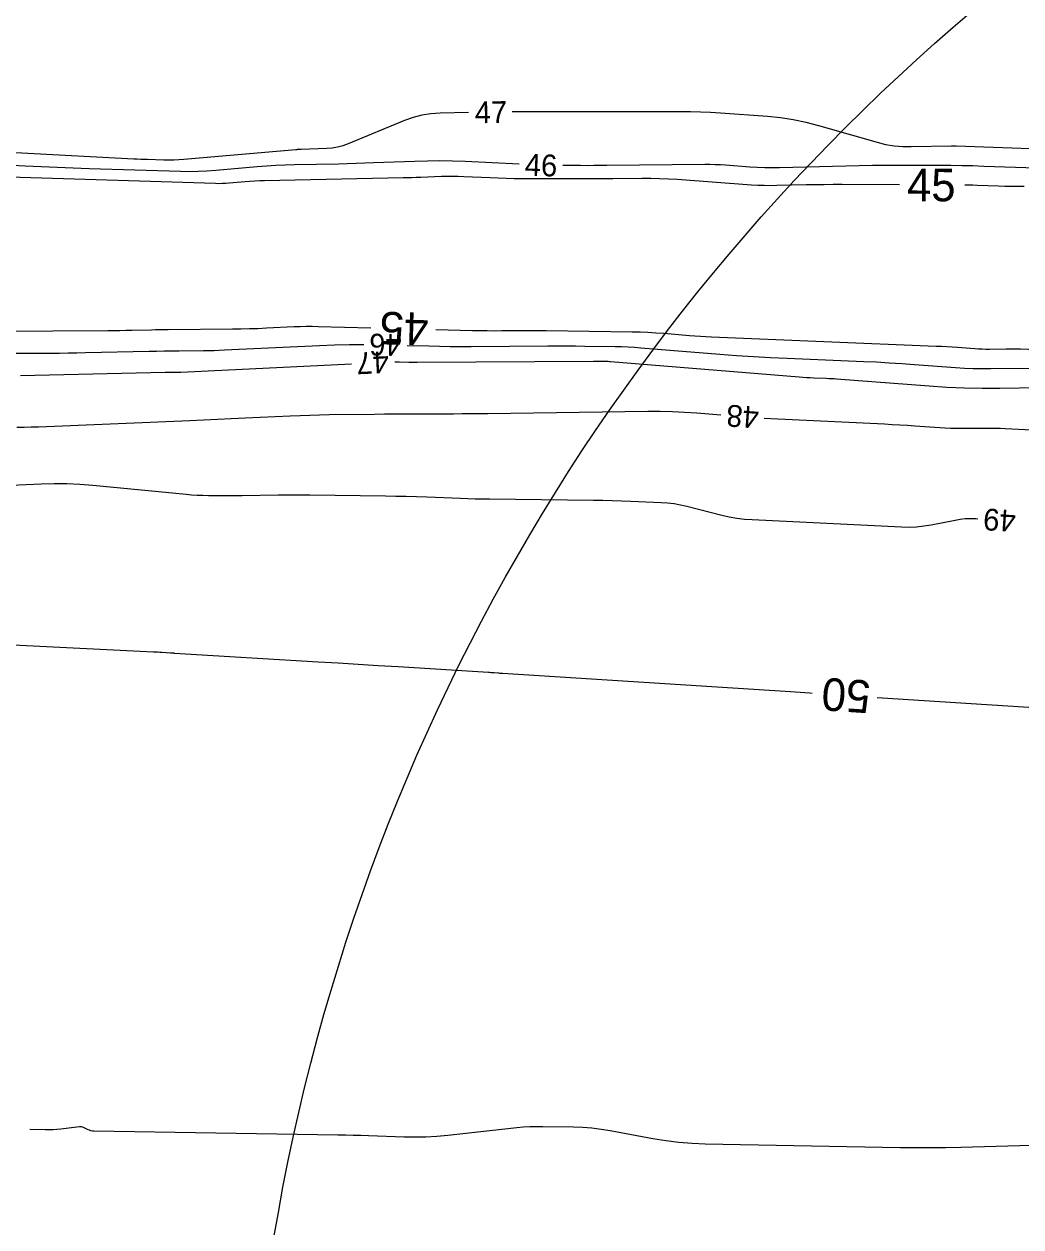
# Model space of a CAD drawing. Extents: x 2384780 to 2405861, y 547869 to 573706.
# Drawn here: x 2393284.5 to 2393376.2, y 552612.6 to 552723.1 of the extents above; entities that cross this region are included whole.
import ezdxf

# ---------------------------------------------------------------- set-up
doc = ezdxf.new("R2010")
doc.units = 0
for name, color, linetype in [('Old_Level_60', 7, 'Continuous'), ('Old_Level_61', 7, 'Continuous'), ('Old_Level_63', 7, 'Continuous')]:
    doc.layers.add(name, color=color, linetype=linetype)

msp = doc.modelspace()

# ---------------------------------------------------------------- linework, layer by layer
at = {"layer": 'Old_Level_60'}
for points in [[(2393325.39725, 552714.935), (2393322.7845, 552714.88875), (2393321.941, 552714.83475), (2393321.11375, 552714.70325), (2393320.3025, 552714.49425), (2393319.50725, 552714.20775), (2393314.32825, 552712.067), (2393313.84525, 552711.8915), (2393313.3525, 552711.76025), (2393312.85, 552711.6735), (2393312.33775, 552711.63125), (2393310.02275, 552711.54075), (2393309.974, 552711.53875), (2393309.925, 552711.53725), (2393309.876, 552711.536), (2393309.82725, 552711.53475), (2393309.66725, 552711.5315), (2393309.63325, 552711.5305), (2393309.599, 552711.529), (2393309.56475, 552711.527), (2393309.5305, 552711.52425), (2393299.221, 552710.618), (2393298.7655, 552710.58475), (2393298.31, 552710.565), (2393297.854, 552710.55875), (2393297.3975, 552710.56625), (2393295.90575, 552710.61225), (2393295.58625, 552710.623), (2393295.26675, 552710.6355), (2393294.94725, 552710.6495), (2393294.628, 552710.66525), (2393279.71925, 552711.4425)], [(2393382.11075, 552711.41725), (2393370.21475, 552711.858), (2393370.16975, 552711.8595), (2393370.125, 552711.8605), (2393370.08, 552711.86125), (2393370.03525, 552711.8615), (2393369.8885, 552711.862), (2393369.85725, 552711.862), (2393369.82575, 552711.86175), (2393369.79425, 552711.86125), (2393369.763, 552711.86075), (2393366.0835, 552711.777), (2393365.29875, 552711.78825), (2393364.52175, 552711.8585), (2393363.75225, 552711.98775), (2393362.99025, 552712.1755), (2393357.58, 552713.726), (2393356.41525, 552714.0275), (2393355.2395, 552714.2675), (2393354.053, 552714.446), (2393352.8555, 552714.56275), (2393348.561, 552714.8705), (2393347.6405, 552714.92825), (2393346.7195, 552714.9695), (2393345.79775, 552714.99425), (2393344.8755, 552715.0025), (2393331.6245, 552715.0025), (2393330.40775, 552714.99975), (2393329.39675, 552714.993)], [(2393330.05725, 552710.19925), (2393325.07625, 552710.43375), (2393323.92025, 552710.47575), (2393322.764, 552710.49275), (2393321.60775, 552710.485), (2393320.4515, 552710.45225), (2393316.67425, 552710.3045), (2393315.86475, 552710.27475), (2393315.055, 552710.24875), (2393314.24525, 552710.2265), (2393313.4355, 552710.208), (2393309.4045, 552710.126), (2393308.54125, 552710.10125), (2393307.67875, 552710.062), (2393306.81675, 552710.008), (2393305.95575, 552709.93975), (2393302.16475, 552709.6065), (2393301.35225, 552709.547), (2393300.53875, 552709.51175), (2393299.72475, 552709.50075), (2393298.91, 552709.514), (2393290.5415, 552709.77275), (2393289.065, 552709.82225), (2393287.589, 552709.87975), (2393286.11325, 552709.94475), (2393284.63775, 552710.01775), (2393277.792, 552710.37475)], [(2393377.58, 552709.8175), (2393372.74875, 552709.9965), (2393371.73375, 552710.02975), (2393370.71875, 552710.0545), (2393369.7035, 552710.0705), (2393368.68825, 552710.078), (2393365.37075, 552710.0885), (2393364.66, 552710.0885), (2393363.94925, 552710.08375), (2393363.2385, 552710.0745), (2393362.52775, 552710.0605), (2393353.9815, 552709.86575), (2393353.29675, 552709.85825), (2393352.61225, 552709.867), (2393351.92825, 552709.89225), (2393351.24475, 552709.9335), (2393349.01225, 552710.095), (2393348.53375, 552710.12475), (2393348.05475, 552710.1445), (2393347.57575, 552710.15475), (2393347.09625, 552710.155), (2393338.10175, 552710.0685), (2393337.5005, 552710.06375), (2393336.8995, 552710.0605), (2393336.29825, 552710.05925), (2393335.69725, 552710.05975), (2393334.05425, 552710.06325)], [(2393283.26, 552692.83075), (2393287.00075, 552692.84875), (2393287.80225, 552692.8545), (2393288.60375, 552692.8635), (2393289.40525, 552692.876), (2393290.20675, 552692.89175), (2393296.04125, 552693.0195), (2393296.72925, 552693.0335), (2393297.41725, 552693.045), (2393298.10525, 552693.054), (2393298.79325, 552693.06075), (2393301.041, 552693.079), (2393301.52275, 552693.08525), (2393302.004, 552693.0965), (2393302.4855, 552693.1125), (2393302.9665, 552693.13325), (2393311.703, 552693.55525), (2393313.086, 552693.60925), (2393314.46925, 552693.6375), (2393315.76575, 552693.64)], [(2393319.76475, 552693.55225), (2393321.757, 552693.50075), (2393322.726, 552693.47975), (2393323.69475, 552693.4665), (2393324.66375, 552693.46125), (2393325.6325, 552693.4635), (2393332.67775, 552693.5095), (2393333.529, 552693.513), (2393334.38, 552693.51175), (2393335.23125, 552693.50625), (2393336.08225, 552693.49625), (2393338.86225, 552693.45625), (2393339.45775, 552693.44275), (2393340.05275, 552693.41925), (2393340.6475, 552693.38575), (2393341.2415, 552693.34225), (2393348.47675, 552692.7515), (2393350.02775, 552692.63275), (2393351.5795, 552692.52975), (2393353.13225, 552692.4425), (2393354.686, 552692.37075), (2393361.7235, 552692.0815), (2393362.88525, 552692.02875), (2393364.04625, 552691.96575), (2393365.207, 552691.8925), (2393366.36675, 552691.80925), (2393370.155, 552691.52025), (2393370.96725, 552691.46775), (2393371.77975, 552691.4335), (2393372.593, 552691.418), (2393373.40675, 552691.421), (2393377.074, 552691.47575)], [(2393318.63375, 552692.04025), (2393318.741, 552692.0405), (2393319.01375, 552692.036), (2393319.904, 552692.013), (2393320.09475, 552692.009), (2393320.2855, 552692.00625), (2393320.4765, 552692.00525), (2393320.66725, 552692.00575), (2393336.874, 552692.11175), (2393337.03, 552692.11225), (2393337.18625, 552692.112), (2393337.3425, 552692.111), (2393337.49875, 552692.10925), (2393338.00875, 552692.102), (2393338.118, 552692.0995), (2393338.22725, 552692.095), (2393338.3365, 552692.089), (2393338.4455, 552692.081), (2393355.76925, 552690.66675), (2393356.11175, 552690.6405), (2393356.4545, 552690.61775), (2393356.79725, 552690.5985), (2393357.1405, 552690.5825), (2393358.26175, 552690.5365), (2393358.502, 552690.5255), (2393358.742, 552690.5125), (2393358.982, 552690.4975), (2393359.222, 552690.48025), (2393367.721, 552689.83225), (2393369.34625, 552689.72675), (2393370.9725, 552689.6585), (2393372.6, 552689.62725), (2393374.22875, 552689.63325), (2393381.38075, 552689.74025)], [(2393284.23425, 552690.793), (2393297.52775, 552691.08425), (2393297.66925, 552691.087), (2393297.81075, 552691.0895), (2393297.95225, 552691.09125), (2393298.094, 552691.09275), (2393298.55625, 552691.0965), (2393298.65525, 552691.09775), (2393298.7545, 552691.1), (2393298.8535, 552691.10325), (2393298.9525, 552691.10775), (2393314.63775, 552691.86525)], [(2393283.8825, 552686.03675), (2393284.547, 552686.04725), (2393285.2115, 552686.0645), (2393285.876, 552686.08875), (2393299.7715, 552686.6705), (2393301.04375, 552686.7245), (2393302.316, 552686.77975), (2393303.58825, 552686.83625), (2393304.8605, 552686.89425), (2393309.01625, 552687.08525), (2393309.907, 552687.12275), (2393310.79775, 552687.153), (2393311.68875, 552687.17575), (2393312.58025, 552687.19175), (2393316.762, 552687.24875), (2393317.65825, 552687.2595), (2393318.5545, 552687.26775), (2393319.4505, 552687.27325), (2393320.34675, 552687.276), (2393324.022, 552687.28225), (2393324.8095, 552687.28475), (2393325.597, 552687.2895), (2393326.3845, 552687.29675), (2393327.172, 552687.3065), (2393341.873, 552687.50775), (2393342.9985, 552687.50975), (2393344.12325, 552687.48525), (2393345.247, 552687.43375), (2393346.36975, 552687.3555), (2393348.57325, 552687.1755)], [(2393352.56225, 552686.8835), (2393353.182, 552686.8505), (2393363.62725, 552686.3385), (2393364.32625, 552686.30225), (2393365.025, 552686.26175), (2393365.72325, 552686.21725), (2393366.4215, 552686.16875), (2393368.70175, 552686.00375), (2393369.1905, 552685.9735), (2393369.67975, 552685.953), (2393370.16925, 552685.9425), (2393370.65875, 552685.94225), (2393372.8365, 552685.9625), (2393373.30325, 552685.96325), (2393373.76975, 552685.95725), (2393374.236, 552685.9445), (2393374.702, 552685.92475), (2393393.13075, 552685.006)], [(2393280.57125, 552680.609), (2393286.1155, 552680.8425), (2393287.303, 552680.87175), (2393288.4895, 552680.86), (2393289.67475, 552680.80725), (2393290.85875, 552680.713), (2393299.43675, 552679.8815), (2393299.948, 552679.838), (2393300.46, 552679.80625), (2393300.97225, 552679.78625), (2393301.4855, 552679.77825), (2393303.1625, 552679.77125), (2393303.52175, 552679.7705), (2393303.881, 552679.7715), (2393304.2405, 552679.77375), (2393304.59975, 552679.7775), (2393307.93775, 552679.81975), (2393308.653, 552679.82675), (2393309.36825, 552679.829), (2393310.0835, 552679.82675), (2393310.79875, 552679.82), (2393317.76625, 552679.73225), (2393318.7165, 552679.717), (2393319.66675, 552679.69575), (2393320.6165, 552679.6685), (2393321.5665, 552679.63475), (2393324.66875, 552679.51475), (2393325.33375, 552679.49125), (2393325.99875, 552679.47225), (2393326.66375, 552679.45775), (2393327.329, 552679.448), (2393336.8835, 552679.3375), (2393337.73825, 552679.3245), (2393338.59275, 552679.305), (2393339.44725, 552679.27925), (2393340.3015, 552679.24725), (2393343.09175, 552679.13225), (2393343.6875, 552679.09225), (2393344.27875, 552679.0215), (2393344.86525, 552678.92), (2393345.4475, 552678.788), (2393348.6595, 552677.97125), (2393349.35025, 552677.81375), (2393350.0465, 552677.6915), (2393350.74775, 552677.60425), (2393351.4545, 552677.552), (2393365.19025, 552676.88125), (2393365.87325, 552676.8685), (2393366.553, 552676.89775), (2393367.23, 552676.96825), (2393367.90375, 552677.08075), (2393370.09975, 552677.516), (2393370.57125, 552677.59375), (2393371.04475, 552677.64025), (2393371.5205, 552677.65575), (2393371.99825, 552677.64025), (2393372.2055, 552677.62675)]]:
    msp.add_lwpolyline(points, dxfattribs=at)
at = {"layer": 'Old_Level_61'}
for points in [[(2393364.987, 552708.302), (2393359.72725, 552708.3185), (2393358.9, 552708.3185), (2393358.07275, 552708.313), (2393357.2455, 552708.30225), (2393356.41825, 552708.286), (2393353.71625, 552708.2245), (2393353.13725, 552708.218), (2393352.55875, 552708.2255), (2393351.9805, 552708.24675), (2393351.40275, 552708.28175), (2393344.57475, 552708.7755), (2393343.7625, 552708.826), (2393342.95, 552708.85975), (2393342.13675, 552708.877), (2393341.32325, 552708.8775), (2393338.66425, 552708.85175), (2393338.0945, 552708.84725), (2393337.52475, 552708.84425), (2393336.955, 552708.843), (2393336.38525, 552708.8435), (2393330.3405, 552708.85675), (2393329.601, 552708.8625), (2393328.8615, 552708.87675), (2393328.12225, 552708.899), (2393327.38325, 552708.92975), (2393324.9695, 552709.04325), (2393324.45225, 552709.062), (2393323.935, 552709.06975), (2393323.41775, 552709.06625), (2393322.90025, 552709.0515), (2393321, 552708.97725), (2393320.59275, 552708.96225), (2393320.1855, 552708.94925), (2393319.77825, 552708.938), (2393319.37075, 552708.92875), (2393306.65425, 552708.67), (2393306.205, 552708.657), (2393305.756, 552708.6365), (2393305.3075, 552708.6085), (2393304.8595, 552708.573), (2393303.3965, 552708.44425), (2393303.083, 552708.4215), (2393302.769, 552708.40775), (2393302.45475, 552708.4035), (2393302.1405, 552708.40875), (2393281.1455, 552709.05775)], [(2393376.46175, 552708.14825), (2393375.8675, 552708.14525), (2393375.27325, 552708.1495), (2393374.679, 552708.161), (2393374.085, 552708.17925), (2393372.14475, 552708.25125), (2393371.729, 552708.26475), (2393371.31325, 552708.275), (2393370.987, 552708.28025)], [(2393282.09325, 552694.87375), (2393292.23, 552694.92275), (2393292.78325, 552694.9265), (2393293.33625, 552694.93275), (2393293.8895, 552694.9415), (2393294.4425, 552694.95225), (2393296.24925, 552694.992), (2393296.63625, 552694.99975), (2393297.0235, 552695.00625), (2393297.41075, 552695.01125), (2393297.79775, 552695.015), (2393303.68825, 552695.063), (2393304.471, 552695.07325), (2393305.25375, 552695.09125), (2393306.03625, 552695.11725), (2393306.8185, 552695.15125), (2393309.37375, 552695.2745), (2393309.92125, 552695.296), (2393310.469, 552695.307), (2393311.01675, 552695.30825), (2393311.56475, 552695.29925), (2393316.4015, 552695.1745)], [(2393322.3995, 552695.01975), (2393325.763, 552694.933), (2393326.43325, 552694.9185), (2393327.10375, 552694.90925), (2393327.77425, 552694.90575), (2393328.44475, 552694.90725), (2393330.635, 552694.9215), (2393331.1045, 552694.9235), (2393331.57375, 552694.92275), (2393332.04325, 552694.91975), (2393332.5125, 552694.91425), (2393340.42925, 552694.8005), (2393341.1545, 552694.784), (2393341.879, 552694.75525), (2393342.603, 552694.7145), (2393343.3265, 552694.6615), (2393345.68875, 552694.46875), (2393346.195, 552694.43), (2393346.70175, 552694.39625), (2393347.20875, 552694.36775), (2393347.716, 552694.34425), (2393368.3805, 552693.49525), (2393368.8665, 552693.47325), (2393369.35225, 552693.44675), (2393369.83775, 552693.41625), (2393370.323, 552693.38125), (2393371.90775, 552693.2605), (2393372.2475, 552693.2385), (2393372.5875, 552693.22425), (2393372.92775, 552693.21775), (2393373.26825, 552693.219), (2393374.8025, 552693.24175), (2393375.131, 552693.2445), (2393375.45975, 552693.2425), (2393375.7885, 552693.236), (2393376.117, 552693.22475), (2393390.07325, 552692.65125)], [(2393269.991, 552666.719), (2393296.4475, 552665.4185), (2393296.63525, 552665.409), (2393296.823, 552665.399), (2393297.01075, 552665.3885), (2393297.1985, 552665.37725), (2393297.9965, 552665.32875), (2393298.03525, 552665.32625), (2393298.074, 552665.3235), (2393298.11275, 552665.32025), (2393298.1515, 552665.31675), (2393298.27775, 552665.305), (2393298.30475, 552665.3025), (2393298.33175, 552665.30025), (2393298.359, 552665.29825), (2393298.386, 552665.2965), (2393311.5655, 552664.503), (2393313.40275, 552664.39175), (2393315.23975, 552664.28), (2393317.07675, 552664.1675), (2393318.91375, 552664.05425), (2393327.232, 552663.53925), (2393327.35925, 552663.531), (2393327.48625, 552663.52225), (2393327.6135, 552663.51275), (2393327.7405, 552663.5025), (2393328.1555, 552663.46825), (2393328.2445, 552663.461), (2393328.3335, 552663.45425), (2393328.4225, 552663.448), (2393328.5115, 552663.44225), (2393354.98, 552661.76825), (2393355.4225, 552661.739), (2393355.86475, 552661.70725), (2393356.307, 552661.67325), (2393356.749, 552661.63675), (2393356.965, 552661.6185)], [(2393362.951, 552661.218), (2393383.578, 552659.8935)], [(2393377.143, 552620.0685), (2393370.6325, 552619.8895), (2393369.23725, 552619.859), (2393367.84225, 552619.845), (2393366.44675, 552619.847), (2393365.0515, 552619.865), (2393347.1455, 552620.201), (2393345.932, 552620.24875), (2393344.7235, 552620.3465), (2393343.52025, 552620.49375), (2393342.322, 552620.691), (2393338.41575, 552621.41675), (2393337.577, 552621.55475), (2393336.73475, 552621.657), (2393335.88875, 552621.72375), (2393335.03925, 552621.755), (2393332.228, 552621.79975), (2393331.626, 552621.79975), (2393331.025, 552621.78125), (2393330.42475, 552621.744), (2393329.82525, 552621.68775), (2393323.4825, 552620.994), (2393322.4815, 552620.9025), (2393321.47925, 552620.847), (2393320.4755, 552620.82725), (2393319.47075, 552620.84325), (2393316.1855, 552620.95425), (2393315.4815, 552620.9765), (2393314.7775, 552620.99575), (2393314.07325, 552621.012), (2393313.36925, 552621.025), (2393290.97, 552621.39225), (2393290.83075, 552621.40175), (2393290.695, 552621.42575), (2393290.56225, 552621.464), (2393290.433, 552621.51675), (2393290.01625, 552621.7125), (2393289.92575, 552621.74775), (2393289.83325, 552621.76975), (2393289.7385, 552621.77825), (2393289.6415, 552621.77375), (2393287.938, 552621.57825), (2393287.57275, 552621.54225), (2393287.20675, 552621.51825), (2393286.84025, 552621.50625), (2393286.47325, 552621.506), (2393285.06725, 552621.528)]]:
    msp.add_lwpolyline(points, dxfattribs=at)
at = {"layer": 'Old_Level_63'}
msp.add_circle((2393492.91434, 552580.66252), 187.93516, dxfattribs=at)

# ---------------------------------------------------------------- texts
at = {"layer": 'Old_Level_60'}
for s, rotation, p in [('47', 0.8295889, (2393325.9785, 552713.9485)), ('46', 358.0512361, (2393330.5415, 552709.15625)), ('46', 178.74105, (2393319.26725, 552694.571)), ('47', 182.5109611, (2393318.02325, 552693.0235)), ('48', 175.8133583, (2393352.1395, 552687.9025)), ('49', 176.2724861, (2393375.7435, 552678.39825))]:
    msp.add_text(s, height=2, rotation=rotation, dxfattribs=at).set_placement(p)
at = {"layer": 'Old_Level_61'}
for s, rotation, p in [('45', 359.7918556, (2393365.6785, 552706.80075)), ('45', 178.5231778, (2393321.7415, 552696.53725)), ('50', 176.1720694, (2393362.414, 552662.74925))]:
    msp.add_text(s, height=3, rotation=rotation, dxfattribs=at).set_placement(p)

doc.saveas('drawing.dxf')
